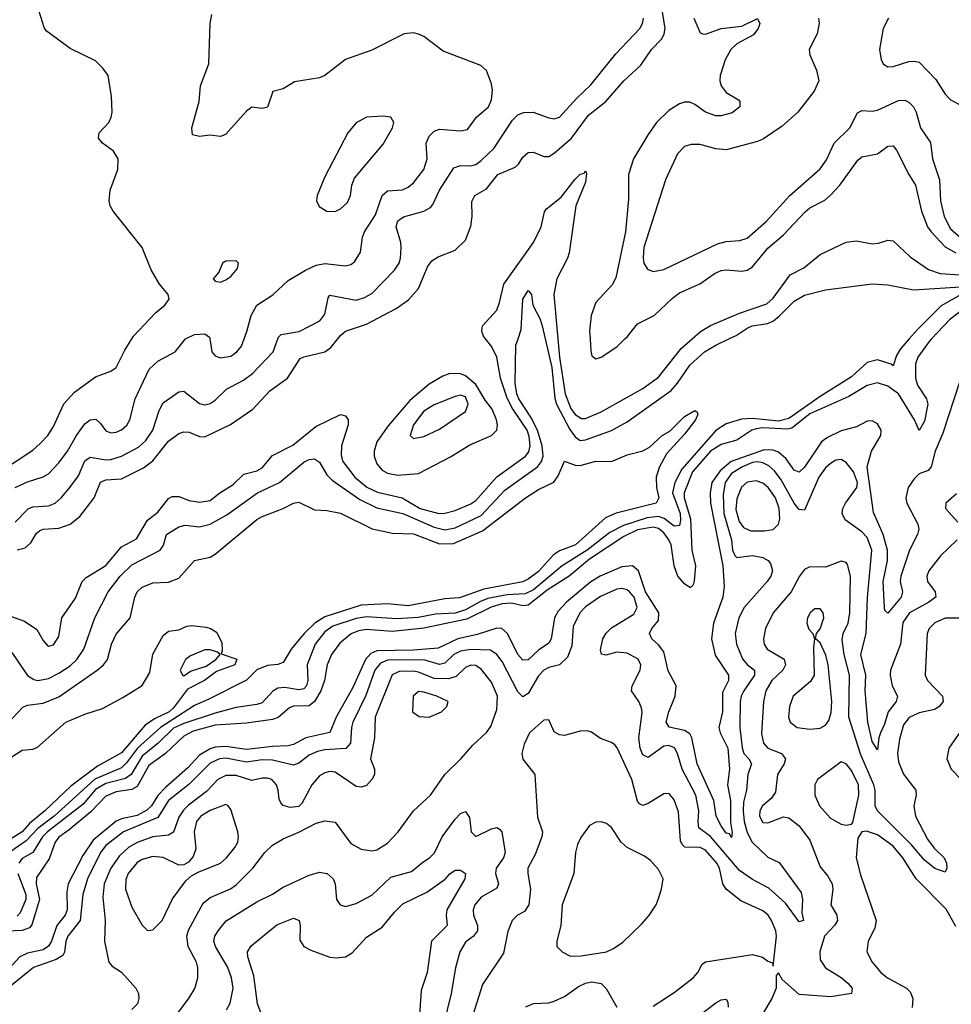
# Model space of a CAD drawing. Header units: inches. Extents: x 1649636 to 1815363, y 506543 to 641975.
# Tile 506 of 656: x 1763460 to 1767033, y 547448 to 551224. Entities that reach past the tile are written whole.
import ezdxf

# ---------------------------------------------------------------- set-up
doc = ezdxf.new("R2010")
doc.units = ezdxf.units.IN
doc.header["$MEASUREMENT"] = 0
doc.layers.add('B7564', color=7, linetype='Continuous')
doc.layers.add('B7565', color=7, linetype='Continuous')

msp = doc.modelspace()

# ---------------------------------------------------------------- linework, layer by layer
at = {"layer": 'B7564', "color": 5}
for points, elevation in [([(1763321.1, 549450), (1763510, 549573.4), (1763540.1, 549599.9), (1763567.8, 549630), (1763590, 549664.7), (1763629.6, 549750.4), (1763670, 549795.5), (1763750, 549854.6), (1763810, 549876.3), (1763829.9, 549890.1), (1763863.1, 549956.9), (1763889.6, 550000)], 580), ([(1763370, 548955.9), (1763477.9, 548917.9), (1763526.1, 548886.1), (1763550, 548843.8), (1763565.6, 548825.6), (1763570, 548822.3), (1763590, 548826.9), (1763610, 548859.1), (1763621.8, 548930), (1763673.8, 549006.2), (1763698.9, 549070), (1763715, 549085), (1763790, 549131.6), (1763850, 549202.9), (1763907.3, 549232.7), (1763950, 549305.1), (1763990, 549335.9), (1764030, 549387.6), (1764044.2, 549395.8), (1764070, 549395.9), (1764110, 549380.1), (1764150, 549373.8), (1764190, 549380.9), (1764226.9, 549410), (1764278.5, 549441.5), (1764319.3, 549480.7), (1764370, 549494.3), (1764390, 549506.1), (1764430, 549553.5), (1764507.2, 549592.8), (1764596.3, 549663.7), (1764690, 549710.1), (1764710, 549705), (1764720.1, 549690), (1764719.6, 549670), (1764693.9, 549590), (1764693.1, 549553.1), (1764699.7, 549530), (1764744.7, 549470), (1764791.6, 549431.6), (1764831.8, 549411.8), (1764927.1, 549390), (1764995.8, 549350), (1765068, 549330), (1765090, 549331.2), (1765130, 549342.4), (1765190, 549367.3), (1765210, 549380.6), (1765289.5, 549470.5), (1765399.4, 549550), (1765412.8, 549567.2), (1765418.1, 549590), (1765414.1, 549625.9), (1765405.8, 549650), (1765350, 549732.8), (1765330, 549773.4), (1765304.3, 549850), (1765289.9, 549930), (1765270.4, 549970), (1765246.5, 550000)], 480), ([(1766957.2, 550000), (1766947.9, 549990), (1766904.6, 549930), (1766895.6, 549904.4), (1766895.4, 549850), (1766903.2, 549823.2), (1766937.4, 549770), (1766942.7, 549750), (1766930, 549684.2), (1766910, 549648.7), (1766892.3, 549690), (1766829.9, 549790), (1766790, 549819.4), (1766750, 549831), (1766710, 549821.7), (1766640.6, 549779.4), (1766490, 549713.2), (1766421.7, 549658.3), (1766405.6, 549654.4), (1766310, 549658.6), (1766284.3, 549655.7), (1766268, 549650), (1766210, 549611.4), (1766150, 549594.6), (1766110, 549569.9), (1766040.3, 549490), (1766008.3, 549410), (1766008.4, 549390), (1766033, 549310), (1766038.5, 549190), (1766052.2, 549130), (1766047.1, 549072.9), (1766042.5, 549057.5), (1766033, 549047), (1766030, 549046.2), (1766010, 549060.7), (1765983.9, 549090), (1765969.9, 549129.9), (1765958.4, 549210), (1765949.9, 549230), (1765930, 549256.1), (1765910, 549272.4), (1765890, 549278), (1765830, 549267.9), (1765777.1, 549242.9), (1765645.1, 549154.9), (1765568, 549090), (1765483.3, 549036.7), (1765410, 548979.1), (1765390, 548976.6), (1765346.1, 548986.1), (1765310, 548984.5), (1765268.4, 548971.6), (1765174.3, 548925.7), (1765010, 548890.6), (1764890, 548878.2), (1764790, 548885.7), (1764759.6, 548880.4), (1764731.3, 548868.7), (1764687.3, 548832.7), (1764656, 548790), (1764638.7, 548750), (1764628.5, 548690), (1764614.8, 548650), (1764590.9, 548609.1), (1764570, 548593.4), (1764510, 548591.4), (1764494.2, 548585.8), (1764451.2, 548548.8), (1764430, 548539.9), (1764330, 548526.7), (1764210, 548519.4), (1764124.8, 548495.2), (1764090, 548476.3), (1764019.5, 548410), (1763955.8, 548364.2), (1763910, 548283.9), (1763890, 548271.8), (1763830, 548263.5), (1763790, 548246.9), (1763733.2, 548186.8), (1763650, 548117), (1763610, 548089.9), (1763596.3, 548070), (1763573.5, 548006.5), (1763524.8, 547935.2), (1763523.2, 547910), (1763535.8, 547850), (1763506.9, 547753.1), (1763498.1, 547741.9), (1763470, 547731), (1763410.8, 547729.2)], 480), ([(1763430, 548797.3), (1763489.8, 548709.8), (1763513.8, 548693.8), (1763530, 548690.1), (1763570, 548698.1), (1763610, 548717.6), (1763653.5, 548746.5), (1763678.8, 548770), (1763705.4, 548810), (1763748.1, 548930), (1763799.6, 549030), (1763844.9, 549090), (1763890, 549133.8), (1763998.4, 549190), (1764011.3, 549208.7), (1764023, 549250), (1764070, 549279.2), (1764094.2, 549285.8), (1764150, 549279.1), (1764190, 549289), (1764254.1, 549325.9), (1764372.1, 549410), (1764456.2, 549450), (1764550, 549526.9), (1764570, 549537.2), (1764590, 549540.2), (1764610, 549526.7), (1764638.4, 549478.4), (1764658.3, 549458.3), (1764764.3, 549384.3), (1764830, 549351.8), (1764930, 549330.1), (1765050, 549277.9), (1765090, 549268.4), (1765130, 549276), (1765230, 549322.4), (1765320.3, 549419.7), (1765446, 549510), (1765460.9, 549530), (1765467.1, 549550), (1765463.7, 549590), (1765445.9, 549650), (1765420.3, 549700.3), (1765374.9, 549770), (1765366.7, 549790), (1765359.7, 549830), (1765363.4, 549976.6), (1765371.2, 550000)], 460), ([(1763442.3, 549297.7), (1763492.2, 549347.8), (1763510, 549355.5), (1763570, 549359.4), (1763595.4, 549370), (1763619.3, 549390), (1763651.7, 549430), (1763684.8, 549475.2), (1763710, 549533), (1763730, 549546.9), (1763790, 549536.4), (1763810, 549537.9), (1763850, 549550.9), (1763915.4, 549584.6), (1763943.7, 549610), (1763969.9, 549650), (1763994.8, 549725.2), (1764010, 549754.7), (1764070, 549797.1), (1764090, 549800.2), (1764150, 549752.5), (1764170, 549747.5), (1764190, 549752.8), (1764210, 549765.1), (1764253.2, 549806.8), (1764318.3, 549841.7), (1764352.4, 549867.6), (1764431.8, 549950), (1764450.1, 550000)], 540), ([(1763442.9, 549430), (1763490, 549452.5), (1763549.5, 549470.5), (1763570, 549482.8), (1763610, 549524.4), (1763643.6, 549570), (1763677.7, 549630), (1763710, 549674.7), (1763730, 549690.2), (1763751.7, 549691.7), (1763770, 549675.3), (1763790, 549647.2), (1763810, 549639.3), (1763830, 549642), (1763850, 549651.1), (1763870.7, 549669.3), (1763882.4, 549690), (1763903, 549770), (1763956.1, 549883.9), (1763990, 549915), (1764056, 549950), (1764096.4, 550000)], 560), ([(1763450, 549191.3), (1763481.1, 549198.9), (1763502.3, 549217.7), (1763524.9, 549255.1), (1763535.4, 549264.6), (1763550, 549270.1), (1763610, 549274), (1763653.1, 549290), (1763690, 549319.3), (1763745.5, 549390), (1763770, 549450.8), (1763790, 549459), (1763850, 549463.6), (1763934.3, 549505.7), (1763970, 549533), (1764030, 549607.8), (1764070, 549637.5), (1764090, 549643.6), (1764110, 549642.1), (1764150, 549625.6), (1764170, 549625.1), (1764267.9, 549672.1), (1764353.5, 549730), (1764419.7, 549800.3), (1764486.5, 549850), (1764535.6, 549924.4), (1764550, 549931.7), (1764630, 549950.8), (1764653.2, 549966.8), (1764679.8, 550000)], 520), ([(1766872, 550000), (1766838.2, 549961.8), (1766823, 549937), (1766810, 549896.3), (1766802.7, 549902.7), (1766750, 549919.6), (1766710, 549909.9), (1766650, 549854.7), (1766530, 549779), (1766410, 549694.4), (1766370, 549685.2), (1766270, 549694.3), (1766228, 549692), (1766170, 549674.1), (1766130, 549649.1), (1765999.4, 549500.6), (1765972.9, 549450), (1765964.2, 549410), (1765993.1, 549330), (1765995, 549305), (1765990, 549284), (1765970, 549281.9), (1765931.9, 549311.9), (1765910, 549319.2), (1765866.1, 549313.9), (1765775.5, 549284.5), (1765723, 549257), (1765636.6, 549190), (1765541, 549130), (1765430, 549037.7), (1765398.2, 549021.8), (1765330, 549018.7), (1765255.8, 549004.2), (1765226.7, 548993.3), (1765170, 548960.7), (1765130, 548948.7), (1765055, 548945), (1764987.8, 548932.2), (1764906.9, 548926.9), (1764790, 548933.6), (1764750, 548927.2), (1764661.3, 548898.7), (1764630, 548877.2), (1764593, 548830), (1764561.9, 548750), (1764564.9, 548690), (1764560.3, 548670), (1764550, 548658.4), (1764530, 548654.8), (1764476.9, 548663.1), (1764450, 548660.2), (1764430.9, 548649.1), (1764390, 548604.3), (1764370, 548597.5), (1764290, 548586.5), (1764210, 548565), (1764090, 548525.8), (1764050, 548507.7), (1763990.4, 548450), (1763930, 548399.9), (1763887.8, 548330), (1763865.5, 548314.5), (1763790, 548294.9), (1763750, 548271.8), (1763703.8, 548216.2), (1763566.7, 548110), (1763547.8, 548090), (1763510.6, 548030), (1763470, 548007.2), (1763456.8, 547990)], 460), ([(1764188.6, 550000), (1764197.2, 549950), (1764210, 549934.9), (1764230, 549928), (1764270, 549934), (1764293.2, 549950), (1764310, 549971.8), (1764320.6, 550000)], 560), ([(1765475.7, 550000), (1765501.4, 549890), (1765512.4, 549772.4), (1765518.2, 549750), (1765570, 549652.6), (1765590, 549624.2), (1765610, 549610.9), (1765630, 549612.7), (1765730, 549648.5), (1765790, 549681.8), (1765958.3, 549801.7), (1765983.3, 549830), (1766030, 549898.8), (1766086.7, 549950), (1766130, 549976.6), (1766180, 550000)], 460), ([(1765523.6, 550000), (1765530, 549930), (1765552.6, 549790), (1765573.5, 549733.5), (1765590, 549710.1), (1765614.9, 549694.9), (1765630, 549694.8), (1765690, 549720.3), (1765849.8, 549810), (1765910, 549853.8), (1765997.3, 549962.7), (1766038.8, 550000)], 480), ([(1765647.4, 550000), (1765650, 549954.8), (1765654.9, 549934.9), (1765670, 549923.5), (1765690, 549929.5), (1765750, 549969.2), (1765781.3, 550000)], 520), ([(1767062.9, 549830), (1767000.9, 549639.1), (1766971, 549570), (1766956.4, 549510), (1766944.6, 549495.4), (1766910, 549482.1), (1766890, 549463.2), (1766867.8, 549430), (1766859.1, 549390), (1766862.1, 549370), (1766904.4, 549290), (1766908.6, 549270), (1766903.3, 549250), (1766872.5, 549190), (1766839.2, 549090), (1766836.6, 549070), (1766845.4, 549030), (1766840.9, 549010), (1766790, 548948.4), (1766778.6, 548958.6), (1766776.5, 548970), (1766771.5, 549070), (1766788.2, 549150), (1766788.2, 549190), (1766771.6, 549250), (1766734.3, 549334.3), (1766710.7, 549509.3), (1766727.2, 549570), (1766762.8, 549630), (1766763.9, 549650), (1766750, 549674.2), (1766730, 549685.6), (1766710, 549685), (1766670, 549663.4), (1766610, 549647.3), (1766557.7, 549622.3), (1766535, 549605), (1766470, 549508.4), (1766450, 549489.2), (1766430, 549496.1), (1766400, 549540), (1766370, 549565.2), (1766350, 549573.6), (1766314.7, 549574.7), (1766188.6, 549530), (1766146.4, 549493.6), (1766114.8, 549450), (1766107.7, 549410), (1766110, 549370), (1766156.8, 549130), (1766162.3, 549050), (1766156.5, 549010), (1766120.7, 548910), (1766113.3, 548850), (1766127, 548787), (1766178.1, 548710), (1766178.9, 548690), (1766155.9, 548644.1), (1766155.5, 548570), (1766141.2, 548510), (1766146.3, 548490), (1766175.8, 548430), (1766182.8, 548350), (1766174.3, 548290), (1766186.8, 548230), (1766185.6, 548145.6), (1766192.5, 548107.5), (1766190, 548088.5), (1766181.7, 548101.7), (1766170, 548105), (1766150, 548132.2), (1766130.9, 548170), (1766122.3, 548230), (1766057.7, 548370), (1766037.4, 548470), (1766030, 548485.6), (1766010, 548498.8), (1765950.9, 548510.9), (1765939.6, 548530), (1765949.5, 548570), (1765973.4, 548630), (1765977.9, 548670), (1765947.2, 548727.2), (1765930, 548800.2), (1765910, 548827.1), (1765884.3, 548850), (1765875, 548870), (1765884.7, 548890), (1765910, 548920.2), (1765911.2, 548950), (1765860.6, 549030), (1765833.4, 549110), (1765810, 549129.4), (1765770, 549125.7), (1765686.1, 549090), (1765650, 549068.5), (1765557.1, 548990), (1765524.6, 548955.4), (1765511.7, 548930), (1765497.8, 548850), (1765490, 548833.3), (1765450, 548807), (1765410, 548769.3), (1765390, 548768), (1765370, 548789.9), (1765330.8, 548870.8), (1765309.5, 548889.5), (1765290, 548890.2), (1765214.1, 548865.9), (1765140.4, 548850), (1765065.4, 548814.6), (1764970, 548806.9), (1764830, 548804.1), (1764806.7, 548793.3), (1764786.7, 548770), (1764737.2, 548662.8), (1764673.1, 548550), (1764649.7, 548490.3), (1764557.8, 548470), (1764510, 548444.7), (1764490, 548439.5), (1764430, 548437.2), (1764330, 548425.4), (1764250, 548436.5), (1764210, 548433.8), (1764190, 548427.6), (1764150, 548403.8), (1764104.2, 548355.8), (1764019.7, 548280.3), (1763990.3, 548249.7), (1763965.2, 548210), (1763947.8, 548192.2), (1763910, 548172.3), (1763850, 548159.8), (1763830, 548150.8), (1763741.8, 548078.2), (1763701.6, 548018.4), (1763646.2, 547910), (1763640.9, 547879.1), (1763642.3, 547810), (1763634.5, 547790), (1763601.9, 547750), (1763581.7, 547690), (1763570, 547670.7), (1763550, 547657.8), (1763490, 547644.7), (1763459.9, 547630), (1763416.4, 547583.6)], 520), ([(1763374.5, 548485.5), (1763472.5, 548587.5), (1763490, 548595), (1763550, 548602.9), (1763610, 548627.2), (1763757.6, 548730), (1763781.5, 548750), (1763796.4, 548770), (1763812.3, 548830), (1763830, 548867.8), (1763883.1, 548930), (1763901, 549010), (1763910.9, 549030), (1763930, 549048.1), (1763970, 549064.4), (1764030, 549067.6), (1764070, 549081.9), (1764129.8, 549150), (1764190, 549163.3), (1764210, 549174.2), (1764370, 549307.3), (1764390, 549318.8), (1764470, 549349.3), (1764510, 549370.1), (1764530, 549373.6), (1764590, 549345), (1764637.4, 549342.6), (1764690, 549332.2), (1764811.9, 549271.9), (1764890, 549254.7), (1764970, 549252.3), (1765070, 549214.3), (1765124.3, 549215.7), (1765235.4, 549264.6), (1765399.3, 549390), (1765450, 549422.2), (1765509.2, 549450.8), (1765525.3, 549474.7), (1765550, 549531.3), (1765590, 549515.8), (1765610, 549514), (1765670, 549531.3), (1765730, 549530.4), (1765790, 549554.9), (1765850, 549570.3), (1765875.7, 549584.3), (1765923.5, 549630), (1765953.9, 549646.1), (1766010, 549702), (1766050, 549724.9), (1766058.7, 549718.7), (1766060.4, 549710), (1766051.6, 549690), (1766010, 549634.3), (1765940.2, 549559.8), (1765912.7, 549507.3), (1765900.7, 549470), (1765902, 549430), (1765911.3, 549390), (1765901.2, 549370), (1765748.2, 549331.8), (1765706.1, 549313.9), (1765592.1, 549210), (1765530, 549187.1), (1765507.5, 549172.5), (1765450, 549108.1), (1765410, 549078.1), (1765390, 549068.7), (1765239.7, 549040.3), (1765147.2, 549007.2), (1765090, 549003), (1764950, 548976.6), (1764870, 548984), (1764770, 548978.4), (1764630, 548934.7), (1764591.3, 548910), (1764550.7, 548870), (1764501.5, 548810), (1764470, 548758.7), (1764450, 548751.9), (1764410, 548748.1), (1764370, 548731.2), (1764329.2, 548690.8), (1764183.2, 548616.8), (1764130, 548594.5), (1764000.3, 548510), (1763911.5, 548430), (1763870, 548374.1), (1763850, 548354.9), (1763748.5, 548311.5), (1763592.6, 548170), (1763530, 548123), (1763484.9, 548075.1), (1763426.1, 548033.9)], 440), ([(1767055.9, 549230), (1766991.8, 549168.2), (1766947.3, 549110), (1766938.8, 549090), (1766942.3, 549070), (1766970.8, 549030), (1766973.5, 549010), (1766946.8, 548990), (1766872.5, 548950), (1766847.2, 548912.8), (1766838.6, 548830), (1766800.1, 548730), (1766798.9, 548710), (1766806.2, 548670), (1766826.1, 548630), (1766821.4, 548610), (1766790.8, 548570), (1766776.9, 548523.1), (1766761, 548490), (1766754.6, 548470), (1766750, 548423.7), (1766730, 548456), (1766713.5, 548530), (1766703.3, 548650), (1766704.9, 548710), (1766685.8, 548790), (1766706.3, 548870), (1766711.2, 549008.8), (1766728.2, 549190), (1766710, 549238.2), (1766690, 549260.6), (1766625.8, 549305.8), (1766613.9, 549330), (1766616.9, 549350), (1766627, 549370), (1766670.6, 549430), (1766672.9, 549450), (1766657.5, 549490), (1766630, 549526.2), (1766610, 549537.9), (1766590, 549534.9), (1766570, 549522.7), (1766550, 549505.3), (1766525.1, 549470), (1766470, 549343.1), (1766450, 549346.2), (1766430, 549370.5), (1766380, 549460), (1766354.5, 549494.5), (1766333, 549513), (1766310, 549524.8), (1766290, 549529.1), (1766270, 549526.3), (1766231.9, 549510), (1766190, 549483.6), (1766166.2, 549450), (1766158, 549402), (1766160.8, 549330), (1766190, 549230), (1766193.8, 549190), (1766202.5, 549170), (1766210, 549161.2), (1766270, 549168.8), (1766310, 549162), (1766330.6, 549150.6), (1766339.3, 549139.3), (1766347.7, 549110), (1766341.4, 549090), (1766326.2, 549070), (1766238.9, 548970), (1766218.3, 548930), (1766204.1, 548870), (1766209.5, 548830), (1766232.7, 548772.7), (1766250, 548751.3), (1766278.4, 548730), (1766277.9, 548710), (1766237.8, 548650), (1766227.1, 548630), (1766223.7, 548610), (1766221.5, 548510), (1766231.4, 548431.4), (1766237.4, 548410), (1766256.2, 548390), (1766266.9, 548370), (1766252.1, 548330), (1766247.6, 548270), (1766236.3, 548223.7), (1766234.5, 548190), (1766239.2, 548150), (1766250, 548106.6), (1766269.9, 548069.9), (1766330, 548012.5), (1766372.5, 547992.5), (1766457.3, 547877.3), (1766462.2, 547850), (1766459.4, 547799.4), (1766466.8, 547770), (1766450, 547764), (1766396.8, 547836.8), (1766333.5, 547893.5), (1766270, 547927.5), (1766221.1, 547961.1), (1766110, 548092), (1766065.3, 548125.3), (1766061.7, 548150), (1766064.2, 548190), (1766053.2, 548250), (1766001, 548350), (1765983.5, 548410), (1765971.6, 548431.6), (1765950, 548440.6), (1765930, 548437.7), (1765870, 548394.6), (1765850, 548404.5), (1765840.1, 548430), (1765834.6, 548470), (1765847.9, 548567.9), (1765845.2, 548585.2), (1765834.3, 548610), (1765807, 548650), (1765809, 548670), (1765839.1, 548730), (1765842.5, 548750), (1765831.7, 548771.7), (1765790, 548795.2), (1765750, 548798.6), (1765707.5, 548787.5), (1765691.3, 548791.3), (1765687.4, 548807.4), (1765696.3, 548850), (1765708.7, 548871.3), (1765730, 548892.1), (1765815.3, 548944.7), (1765828.1, 548970), (1765816.2, 549010), (1765798.8, 549030), (1765790, 549037.3), (1765770, 549042.9), (1765750, 549040.1), (1765687.3, 549012.7), (1765630, 548972.8), (1765607.9, 548950), (1765582.3, 548897.7), (1765577.4, 548822.6), (1765560.6, 548779.4), (1765530, 548750.5), (1765490, 548739.9), (1765470, 548729.4), (1765450, 548707.4), (1765410, 548639.9), (1765390, 548627.9), (1765370, 548646.8), (1765310, 548763), (1765290, 548789.9), (1765266, 548806), (1765190, 548809.1), (1765150, 548803.1), (1765125.2, 548790), (1765090, 548756.1), (1765070, 548751.6), (1765010, 548769), (1764870, 548768.3), (1764843.2, 548756.8), (1764822.4, 548730), (1764787.1, 548632.9), (1764737.8, 548530), (1764732.4, 548510), (1764729, 548450), (1764710.4, 548429.6), (1764630, 548424.7), (1764601.9, 548418.1), (1764570, 548403.3), (1764530, 548372.5), (1764510, 548364.8), (1764430, 548384), (1764390, 548385.4), (1764330, 548377.3), (1764250, 548391.7), (1764226.4, 548390), (1764190, 548372.6), (1764108.2, 548291.8), (1764030.5, 548230), (1763990, 548165.1), (1763858.4, 548110), (1763790, 548057.7), (1763769.8, 548030), (1763719.9, 547930), (1763702.5, 547870), (1763691.3, 547770), (1763644, 547710), (1763637, 547690), (1763631.8, 547648.2), (1763625, 547635), (1763600.1, 547619.9), (1763512.8, 547590), (1763410, 547507)], 540), ([(1767053.6, 549406.4), (1767012, 549370), (1767010.4, 549350), (1767057.7, 549297.7)], 540), ([(1767070, 548929.3), (1767010, 548929.2), (1766970, 548911.8), (1766948.6, 548890), (1766940.6, 548870), (1766932.8, 548710), (1766942.3, 548690), (1766999.8, 548630), (1767001.8, 548610), (1766986.5, 548590), (1766970, 548579), (1766910, 548565.9), (1766871.2, 548548.8), (1766850, 548520.5), (1766834.5, 548465.5), (1766827.2, 548410), (1766830, 548378.4), (1766850, 548331.4), (1766897.1, 548270), (1766898.6, 548250), (1766889.1, 548210), (1766895.5, 548170), (1766941.4, 548081.4), (1766966.8, 548046.8), (1767005.8, 548010), (1767015, 547990), (1767015.4, 547970), (1767010, 547954.5), (1766970, 547968.9), (1766930, 548000.9), (1766879.9, 548059.9), (1766750, 548189.9), (1766741.6, 548210), (1766740.7, 548270), (1766736.2, 548290), (1766685.5, 548405.5), (1766639.6, 548550), (1766642.1, 548710), (1766622.1, 548790), (1766614.6, 548845.4), (1766618.5, 548870), (1766637.2, 548910), (1766644.3, 548950), (1766646.3, 549090), (1766635.2, 549135.2), (1766630, 549142.6), (1766610, 549147.8), (1766550, 549124.1), (1766490, 549125.6), (1766470, 549116.2), (1766450.4, 549089.6), (1766418.4, 549030), (1766349.6, 548950), (1766320.9, 548890), (1766312.7, 548850), (1766315.3, 548830), (1766326.6, 548810), (1766391.7, 548771.7), (1766397.2, 548750), (1766386.5, 548730), (1766344.3, 548690), (1766322, 548650), (1766313.3, 548610), (1766305.2, 548485.2), (1766313, 548450), (1766329.5, 548430), (1766381.7, 548410), (1766397.3, 548390), (1766391.6, 548370), (1766367, 548330), (1766358.3, 548261.7), (1766341.9, 548238.1), (1766308.3, 548210), (1766298.6, 548190), (1766297.2, 548170), (1766310, 548145.1), (1766330, 548144.1), (1766390, 548167.2), (1766410, 548162.8), (1766450, 548132.3), (1766490, 548078), (1766530, 547975.3), (1766559.6, 547939.6), (1766575.6, 547910), (1766579.1, 547890), (1766570.9, 547830), (1766594.4, 547790), (1766596.6, 547770), (1766584.7, 547750), (1766546.9, 547710), (1766528.6, 547650), (1766530, 547619.3), (1766550, 547588.5), (1766610, 547551.6), (1766636.2, 547530), (1766652.4, 547510), (1766650.6, 547490), (1766570, 547477.1), (1766450, 547486.2), (1766384, 547544), (1766370, 547569), (1766361.6, 547558.4), (1766360.8, 547510), (1766345, 547470), (1766273, 547350)], 560), ([(1763390, 548372.3), (1763470, 548422.8), (1763510, 548426.7), (1763526.9, 548433.1), (1763637, 548530), (1763710, 548561.6), (1763776.9, 548583.1), (1763855.6, 548624.4), (1763929.3, 548670.7), (1763959.1, 548720.9), (1763970, 548790.6), (1764010, 548862), (1764030, 548879.1), (1764070, 548884.7), (1764101.2, 548898.8), (1764119, 548901), (1764175.2, 548895.2), (1764192, 548890), (1764214.8, 548874.8), (1764235.5, 548835.5), (1764236, 548804), (1764232, 548792), (1764292.4, 548772.4), (1764285.3, 548750), (1764214.8, 548725.2), (1764168.9, 548690), (1764102.9, 548657.1), (1764050, 548584.7), (1764033.6, 548570), (1763977, 548543), (1763941.2, 548518.8), (1763850, 548413), (1763758.7, 548361.3), (1763655.6, 548284.4), (1763556.7, 548190), (1763498, 548142), (1763469.6, 548110), (1763421.3, 548078.7)], 420), ([(1764048.1, 547390), (1764110, 547472.6), (1764131.4, 547508.6), (1764143.6, 547550), (1764143.4, 547590), (1764138.1, 547610), (1764106.5, 547670), (1764100.7, 547710), (1764106.9, 547733.1), (1764163.6, 547836.4), (1764190, 547858), (1764268.7, 547891.3), (1764290, 547906.1), (1764353.6, 547970), (1764399.8, 548030), (1764430, 548058.2), (1764470, 548083.5), (1764530, 548108.2), (1764596.8, 548143.2), (1764630, 548152.3), (1764670, 548147.4), (1764730, 548065.3), (1764770, 548042.8), (1764810, 548036.5), (1764830, 548040.7), (1764870, 548066.5), (1764911, 548110), (1764969.7, 548190), (1765036.1, 548250), (1765089.9, 548330.1), (1765152.5, 548390), (1765197.6, 548442.4), (1765249.8, 548490.2), (1765266.7, 548513.3), (1765290, 548579.1), (1765292.3, 548630), (1765270, 548684), (1765230, 548734.1), (1765210, 548747.3), (1765190, 548749.4), (1765170, 548739.9), (1765134.4, 548705.6), (1765104.1, 548695.9), (1765050, 548698.1), (1764990, 548722.5), (1764970, 548726), (1764915.4, 548724.6), (1764888.3, 548711.7), (1764823.7, 548550), (1764820.1, 548470), (1764805.9, 548390), (1764820.3, 548350), (1764821.1, 548330), (1764810.3, 548310), (1764790, 548287.1), (1764770, 548280.9), (1764750, 548283.8), (1764670, 548338.8), (1764650, 548340.9), (1764630, 548336.1), (1764610, 548324.6), (1764580.2, 548290), (1764541.8, 548218.2), (1764530, 548207.2), (1764496.7, 548203.3), (1764470.7, 548210.7), (1764461.1, 548221.1), (1764454.7, 548234.7), (1764451.7, 548270), (1764445, 548290), (1764427.1, 548310), (1764410, 548315.8), (1764390, 548315.6), (1764350, 548306.5), (1764290, 548325.5), (1764250, 548326.3), (1764220.1, 548310), (1764175.8, 548264.2), (1764107.4, 548212.6), (1764087.6, 548192.4), (1764070, 548166.6), (1764050, 548107.9), (1764030, 548097.1), (1763970.3, 548090.3), (1763910, 548069), (1763876.9, 548050), (1763842.8, 548017.2), (1763809, 547970), (1763783.9, 547910), (1763779, 547859), (1763787.9, 547770), (1763785.4, 547690), (1763802.3, 547610), (1763815, 547595), (1763850, 547571.2), (1763905.2, 547510), (1763915, 547490), (1763916.2, 547470), (1763911.2, 547450), (1763890, 547428.5)], 560), ([(1765890, 547441.8), (1765970, 547493.6), (1766043.5, 547550), (1766060.7, 547570), (1766078, 547602), (1766090, 547610.8), (1766270, 547639.7), (1766309.1, 547629.1), (1766330, 547613.4), (1766347.3, 547607.3), (1766350, 547594), (1766362, 547710), (1766359.8, 547730), (1766343.7, 547770), (1766330.6, 547790), (1766310, 547807.1), (1766225.4, 547845.4), (1766170, 547889.8), (1766157.1, 547910), (1766144.5, 547970), (1766134, 547990), (1766090, 548039.3), (1766070, 548049.9), (1766010.4, 548050.4), (1766000.8, 548060.8), (1765994.8, 548074.8), (1765986.9, 548186.9), (1765970, 548232.8), (1765953.4, 548253.4), (1765950, 548256.9), (1765930, 548255.8), (1765870, 548218.3), (1765850, 548210.7), (1765837.7, 548217.7), (1765830, 548227.8), (1765807.7, 548310), (1765751.9, 548431.9), (1765743, 548443), (1765730, 548452.9), (1765687.2, 548467.2), (1765652.4, 548492.4), (1765636.6, 548496.6), (1765610, 548496.1), (1765550, 548479.7), (1765530, 548482), (1765510, 548492.7), (1765490, 548539), (1765470, 548537.6), (1765415.3, 548490), (1765394.3, 548445.7), (1765385.5, 548410), (1765390, 548388.5), (1765436.1, 548330), (1765446.3, 548166.3), (1765465.5, 548110), (1765463, 548090), (1765437, 548023), (1765409.3, 547970), (1765408.5, 547950), (1765419.2, 547890), (1765412.6, 547830), (1765395.6, 547804.4), (1765368.8, 547790), (1765348.3, 547770), (1765332.1, 547727.9), (1765315, 547645), (1765235.4, 547524.6), (1765198.9, 547410)], 560), ([(1767067.3, 548492.7), (1767023.6, 548430), (1767015.8, 548390), (1767032.8, 548350), (1767071.3, 548310)], 580), ([(1764253.1, 547426.9), (1764267.5, 547452.5), (1764278.5, 547510), (1764272.8, 547550), (1764258.3, 547590), (1764211, 547670), (1764205, 547690), (1764208.8, 547710), (1764220.7, 547730), (1764252.1, 547767.9), (1764370, 547841.9), (1764429.9, 547870.1), (1764470, 547897.1), (1764570, 547944.2), (1764610, 547955.1), (1764639.5, 547950), (1764661.6, 547930), (1764670.2, 547910), (1764674.9, 547850), (1764689.3, 547829.3), (1764710, 547823.6), (1764750, 547835.3), (1764810, 547866.7), (1764883.8, 547936.2), (1764962.7, 547957.3), (1765006, 547994), (1765032.3, 548010), (1765051.3, 548028.7), (1765080.5, 548090), (1765130, 548157.8), (1765150, 548179.7), (1765170, 548187.4), (1765184.7, 548164.7), (1765192, 548110), (1765210, 548092), (1765270, 548121.2), (1765290, 548126), (1765300.5, 548120.5), (1765309.3, 548109.3), (1765321.7, 548030), (1765315.1, 548010), (1765287.5, 547970), (1765285.3, 547950), (1765296.9, 547910), (1765290, 547893.5), (1765230, 547858.6), (1765205.3, 547830), (1765198.8, 547810), (1765201, 547790), (1765215.7, 547750), (1765216.4, 547730), (1765200.6, 547710), (1765170, 547686.2), (1765148.3, 547650), (1765131.4, 547588.6), (1765115.1, 547490), (1765085.7, 547370)], 540), ([(1767050, 547746.2), (1767012.9, 547812.9), (1766897.8, 547930), (1766847, 548010), (1766810, 548054.4), (1766750, 548098.8), (1766708.2, 548111.8), (1766690, 548109.6), (1766674.5, 548085.5), (1766668.2, 548010), (1766685, 547945), (1766745.5, 547770), (1766739.9, 547740.1), (1766714.2, 547690), (1766709.2, 547650), (1766729.2, 547610), (1766762.2, 547570), (1766788.1, 547550), (1766861.3, 547510), (1766875.9, 547495.9), (1766885, 547470), (1766883.4, 547436.6)], 580), ([(1763452.9, 547950), (1763483.9, 547870), (1763483.8, 547850), (1763461.3, 547798.7), (1763450, 547786.9)], 460), ([(1764410.2, 547350.2), (1764372.3, 547450), (1764357.9, 547557.9), (1764334.4, 547630), (1764334.2, 547650), (1764348, 547672), (1764446.7, 547753.3), (1764510, 547778.7), (1764531.8, 547770), (1764535.9, 547750), (1764534.5, 547694.5), (1764550.3, 547670), (1764576.1, 547656.1), (1764649.5, 547629.5), (1764673.7, 547626.3), (1764710, 547631), (1764734.8, 547645.2), (1764790, 547705.3), (1764850, 547743.7), (1764897.9, 547802.1), (1764930, 547833.5), (1765021.1, 547878.9), (1765091.6, 547928.4), (1765110, 547949.2), (1765130, 547962.7), (1765150, 547962.3), (1765170, 547950.3), (1765167, 547930), (1765098.5, 547810), (1765095.4, 547790), (1765099.5, 547750), (1765039.8, 547690), (1765022.6, 547570), (1764999.2, 547500.8), (1764990.5, 547370)], 520), ([(1765401.4, 547438.6), (1765430, 547451.2), (1765490, 547454.2), (1765510, 547460.1), (1765550, 547478.4), (1765603.4, 547516.6), (1765630, 547529.6), (1765654.3, 547534.3), (1765690, 547528), (1765709.2, 547509.2), (1765750, 547437.3)], 560), ([(1766060.2, 547399.8), (1766130, 547454.5), (1766150, 547465.3), (1766170, 547467.7), (1766176.4, 547456.4), (1766177.5, 547437.5)], 540)]:
    msp.add_lwpolyline(points, dxfattribs=dict(at, elevation=elevation))
for points, elevation in [([(1765110, 549867.6), (1765082.8, 549857.2), (1765030, 549826.8), (1764956.4, 549763.6), (1764873.2, 549666.8), (1764830, 549604.7), (1764819.1, 549570), (1764819.9, 549550), (1764830, 549520.9), (1764850, 549497.2), (1764870, 549485.7), (1764910, 549477.9), (1764990, 549483.4), (1765112.4, 549547.6), (1765186.1, 549593.9), (1765269.8, 549630), (1765289.9, 549650.1), (1765292.6, 549670), (1765288.9, 549690), (1765272.1, 549730), (1765244.6, 549764.6), (1765210, 549825), (1765170, 549858.1), (1765150, 549866.1)], 520), ([(1765150, 549784.2), (1765130, 549779.5), (1765050, 549746.7), (1765010, 549723), (1764970.2, 549670), (1764957.1, 549630), (1764970, 549618.4), (1765010, 549626.2), (1765070, 549653.4), (1765170, 549721.7), (1765180.2, 549750), (1765170, 549777.3)], 540), ([(1766284.7, 549455.3), (1766250, 549450.4), (1766228.6, 549431.4), (1766210, 549386.6), (1766206.4, 549346.4), (1766219.4, 549299.4), (1766236.4, 549276.4), (1766263.8, 549263.8), (1766316.1, 549263.9), (1766350, 549269.5), (1766370, 549289.1), (1766375.3, 549310), (1766373.4, 549350), (1766359.1, 549390), (1766330.6, 549430.6), (1766310, 549446.7)], 560), ([(1766525.3, 548965.3), (1766510, 548964.7), (1766491.8, 548950), (1766481.2, 548930), (1766479, 548910), (1766487, 548887), (1766502, 548870), (1766508.2, 548850), (1766504.2, 548815.8), (1766507.2, 548710), (1766493.3, 548686.7), (1766426.8, 548630), (1766412.4, 548590), (1766408.2, 548550), (1766414.4, 548530), (1766441.6, 548510), (1766490, 548503.5), (1766530, 548506.8), (1766550, 548518.6), (1766563, 548537), (1766572.4, 548567.6), (1766574.5, 548610), (1766560.2, 548750), (1766552.2, 548787.8), (1766530, 548835.1), (1766512.7, 548850), (1766515.6, 548870), (1766530, 548888), (1766543.7, 548930), (1766542.2, 548950), (1766530, 548965.1)], 580), ([(1764190, 548807.3), (1764170, 548807.3), (1764114.9, 548785.1), (1764096, 548770), (1764076, 548730), (1764084.7, 548710), (1764090, 548707.7), (1764114.5, 548725.5), (1764174.6, 548745.4), (1764212.7, 548770), (1764228.7, 548790), (1764218.6, 548798.6)], 420), ([(1764990, 548647.4), (1764969.3, 548630), (1764966, 548570), (1764991.7, 548551.7), (1765030, 548548.9), (1765077.6, 548570), (1765098.7, 548590), (1765102.9, 548610), (1765059.6, 548630), (1765010, 548645.8)], 580), ([(1766610, 548378.7), (1766520.3, 548310), (1766509.5, 548290.5), (1766510.1, 548250), (1766527, 548210), (1766570, 548162.7), (1766610, 548139.3), (1766630, 548135.6), (1766650, 548139.1), (1766654.9, 548145.1), (1766678.1, 548250), (1766677.2, 548290), (1766650, 548345.5), (1766630, 548370.8)], 580), ([(1764250, 548214.2), (1764190, 548192.1), (1764154.5, 548170), (1764138.3, 548150), (1764129.7, 548110), (1764135.7, 548044.3), (1764125, 548015), (1764106.9, 547993.1), (1764090, 547983.1), (1764070, 547982.3), (1764010.7, 548010.7), (1763970, 548015), (1763930, 548004.1), (1763910, 547992.1), (1763876.5, 547950), (1763867.4, 547927.4), (1763865.8, 547890), (1763890, 547820.3), (1763930, 547751.7), (1763950, 547732), (1763970, 547734.3), (1764006.3, 547770), (1764046.6, 547853.4), (1764097.7, 547922.3), (1764118.8, 547941.2), (1764145, 547955), (1764230, 547990.2), (1764253.6, 548010), (1764285.2, 548050), (1764296.1, 548070), (1764299.5, 548090), (1764296.8, 548110), (1764270, 548196), (1764259.5, 548210)], 580), ([(1765690, 548148.6), (1765670, 548147.2), (1765645.9, 548134.1), (1765612.3, 548087.7), (1765598.9, 548061.1), (1765591.6, 548030), (1765585.6, 547950), (1765541, 547830), (1765535.9, 547750), (1765519.7, 547690), (1765520.3, 547670), (1765540.4, 547650), (1765572.8, 547632.8), (1765613.9, 547633.9), (1765710, 547649.4), (1765737.9, 547662.1), (1765773, 547687), (1765844.8, 547755.2), (1765872.5, 547787.5), (1765900.8, 547830), (1765908.7, 547850), (1765921.4, 547890), (1765927.4, 547930), (1765910, 547965.6), (1765879.6, 547999.6), (1765856.8, 548016.8), (1765790, 548049.8), (1765767.3, 548070), (1765730, 548126), (1765710, 548141.7)], 580)]:
    msp.add_lwpolyline(points, close=True, dxfattribs=dict(at, elevation=elevation))
at = {"layer": 'B7565', "color": 5}
for points, elevation in [([(1763889.6, 550000), (1763895.8, 550010), (1763980.4, 550099.6), (1764016.2, 550130), (1764032.7, 550152.7), (1764029.3, 550170), (1763996.2, 550210), (1763964.7, 550264.7), (1763929.7, 550350), (1763818, 550490), (1763807.3, 550510), (1763802.9, 550530), (1763806.6, 550570), (1763836, 550650), (1763837.7, 550690), (1763819.8, 550719.8), (1763778, 550750), (1763761.6, 550770), (1763764.2, 550790), (1763801.3, 550830), (1763811.1, 550850), (1763814.3, 550870), (1763812.2, 550930), (1763798.9, 551010), (1763778.8, 551038.8), (1763750, 551066), (1763653.1, 551113.1), (1763561.4, 551181.4), (1763553.6, 551193.6), (1763535.2, 551255.2)], 580), ([(1764320.6, 550000), (1764331.4, 550028.6), (1764347.8, 550090), (1764369.8, 550130), (1764431.3, 550168.7), (1764490, 550224.2), (1764555.8, 550264.2), (1764597.1, 550282.9), (1764630, 550288.9), (1764710, 550280.7), (1764730, 550285.3), (1764744, 550296), (1764767.3, 550332.7), (1764775, 550390), (1764781.9, 550410), (1764824, 550476), (1764850.4, 550549.6), (1764870, 550567.8), (1764928.2, 550571.8), (1764950, 550581.7), (1764970, 550598.5), (1765010.4, 550650), (1765023.1, 550690), (1765018.8, 550750), (1765030, 550777), (1765050, 550796.4), (1765070, 550804.1), (1765150, 550797.8), (1765177.5, 550802.5), (1765212.5, 550850), (1765257.8, 550890), (1765270, 550916.3), (1765273.7, 550953.7), (1765270, 550978), (1765250, 551029.4), (1765228.3, 551048.3), (1765083.5, 551103.5), (1765010, 551159.3), (1764990, 551168.9), (1764970, 551173.3), (1764934.8, 551170), (1764810, 551107.4), (1764709.1, 551070.9), (1764630.7, 551010), (1764610, 551000.7), (1764513.7, 550986.3), (1764470, 550959), (1764431, 550949), (1764410, 550889.2), (1764390, 550884), (1764350, 550889), (1764330, 550873.2), (1764250, 550785.2), (1764239.9, 550780.1), (1764230, 550776), (1764190, 550780.9), (1764150, 550776), (1764122.7, 550782.7), (1764119.5, 550810), (1764148, 550910), (1764153, 550970), (1764185.7, 551054.3), (1764190.6, 551209.4), (1764196.5, 551243.5)], 560), ([(1764450.1, 550000), (1764452.8, 550007.2), (1764462.8, 550017.2), (1764531.4, 550028.6), (1764610.9, 550069.1), (1764630, 550094.3), (1764643, 550157), (1764650, 550167.2), (1764750, 550149.1), (1764781.8, 550158.2), (1764810, 550174.1), (1764896.9, 550263.1), (1764915.6, 550290), (1764920.9, 550310), (1764922.5, 550350), (1764921.4, 550370), (1764903.2, 550430), (1764910, 550453.4), (1764932.2, 550467.8), (1765009.5, 550490.5), (1765035.9, 550504.1), (1765045, 550515), (1765069.9, 550570), (1765124.5, 550655.5), (1765150, 550665.3), (1765190, 550663.6), (1765210, 550669.2), (1765230, 550683.6), (1765278.2, 550730), (1765350, 550839.3), (1765370, 550859.4), (1765392, 550868), (1765429.9, 550870.1), (1765490, 550847.3), (1765510, 550844.1), (1765530, 550850.2), (1765596.3, 550923.7), (1765650, 550974.3), (1765746.4, 551093.6), (1765838, 551190), (1765848.7, 551210), (1765852.2, 551230)], 540), ([(1764679.8, 550000), (1764690, 550012.7), (1764710, 550030.1), (1764790, 550056.6), (1764904, 550116), (1764950.7, 550149.3), (1764990, 550193.4), (1765023.9, 550276.1), (1765040.9, 550299.1), (1765065.5, 550314.5), (1765130, 550340.1), (1765170, 550379.3), (1765190, 550432.4), (1765195.6, 550470), (1765193.6, 550526.4), (1765206.2, 550550), (1765250, 550575.2), (1765294.3, 550630), (1765360.9, 550659.1), (1765373.2, 550670), (1765390, 550697.2), (1765410, 550715), (1765430, 550716.3), (1765470, 550700.1), (1765490, 550700.1), (1765510, 550712.1), (1765576.7, 550770), (1765641.9, 550858.1), (1765708.1, 550910), (1765777.1, 550990), (1765842, 551050), (1765883, 551110), (1765921.1, 551150), (1765932, 551168), (1765935.1, 551190), (1765925.2, 551254.8)], 520), ([(1766046, 551230), (1766070, 551174.3), (1766080.4, 551170), (1766090, 551168.3), (1766150, 551190.8), (1766230, 551199.5), (1766290, 551228.7), (1766298.3, 551210), (1766292.3, 551190), (1766274, 551166), (1766210, 551132), (1766187.5, 551110), (1766165.3, 551070), (1766146, 551010), (1766144.7, 550990), (1766150.2, 550970), (1766170, 550945.2), (1766216.9, 550916.9), (1766222.4, 550910), (1766222, 550890), (1766192.5, 550867.5), (1766150, 550855.5), (1766130, 550855.4), (1766090, 550869.3), (1766050, 550898.9), (1766030, 550908), (1766010, 550908.3), (1765990, 550901.6), (1765950, 550876.2), (1765902.9, 550830), (1765870, 550784.4), (1765814.1, 550690), (1765794.8, 550630), (1765795.5, 550535.5), (1765783.4, 550410), (1765746.1, 550233.9), (1765732.1, 550207.9), (1765670, 550139.1), (1765651.2, 550090), (1765645.6, 550030), (1765647.4, 550000)], 520), ([(1766524.2, 551230), (1766526.3, 551210), (1766518, 551170), (1766487.7, 551110), (1766490.6, 551090), (1766516.3, 551030), (1766525.5, 550990), (1766507, 550950), (1766444.4, 550870), (1766384.6, 550815.4), (1766312.8, 550767.2), (1766290, 550757.3), (1766170, 550725.5), (1766130, 550729.3), (1766070, 550744.9), (1766034.7, 550745.3), (1766010, 550737.7), (1765983.2, 550710), (1765936.8, 550610), (1765854.2, 550350), (1765850.8, 550310.8), (1765854.3, 550290), (1765867.8, 550267.8), (1765890, 550258.9), (1765930, 550266.6), (1766135.9, 550364.1), (1766170, 550373.3), (1766222.5, 550377.5), (1766250, 550386.8), (1766323.2, 550450), (1766413.7, 550550), (1766530, 550651.7), (1766553.9, 550686.1), (1766583.4, 550750), (1766643.9, 550810), (1766672.9, 550867.1), (1766690, 550875.6), (1766730, 550872.9), (1766750, 550877.4), (1766830, 550914.6), (1766854.9, 550914.9), (1766870, 550908.3), (1766888.3, 550890), (1766898.4, 550870), (1766915.5, 550810), (1766952.7, 550752.7), (1766961.5, 550690), (1766988.3, 550610), (1766991, 550530), (1767006.3, 550470), (1767030, 550421.6), (1767070, 550387.3)], 540), ([(1766792.1, 551230), (1766771.8, 551190), (1766757.5, 551110), (1766764.2, 551070), (1766773.1, 551053.1), (1766790, 551043.6), (1766810, 551045), (1766870, 551063.2), (1766890, 551065.5), (1766910, 551060.7), (1766974.2, 550994.2), (1767010, 550938.9), (1767030, 550917.4), (1767070, 550896)], 560), ([(1765781.3, 550000), (1765790.7, 550009.3), (1765830, 550057.7), (1765893, 550090), (1765963.3, 550156.7), (1765990, 550176.1), (1766068.4, 550211.6), (1766127.5, 550252.5), (1766150, 550262), (1766170, 550265), (1766230, 550259.4), (1766250, 550263.9), (1766270, 550276.3), (1766330, 550348.2), (1766390, 550398.9), (1766472.1, 550487.9), (1766490, 550502.3), (1766547.4, 550532.6), (1766570, 550550.9), (1766605.7, 550590), (1766674.5, 550685.5), (1766690, 550697.8), (1766750, 550709.2), (1766790, 550739.3), (1766810, 550740.2), (1766823.3, 550723.3), (1766869.6, 550630), (1766895.8, 550590), (1766918.9, 550490), (1766942, 550430), (1766955.6, 550410), (1767010, 550353.6), (1767050, 550329.6)], 520), ([(1765246.5, 550000), (1765238.5, 550010), (1765232.3, 550030), (1765235.6, 550050), (1765290, 550110.3), (1765300.8, 550139.2), (1765316.6, 550210), (1765430.7, 550369.3), (1765460.6, 550430), (1765473.2, 550486.8), (1765480.7, 550499.3), (1765536.8, 550543.2), (1765590, 550612), (1765610, 550631.8), (1765624.5, 550635.5), (1765630, 550644.9), (1765633.7, 550633.7), (1765630, 550601.6), (1765592.9, 550510), (1765567.3, 550330), (1765561.5, 550310), (1765519.7, 550230), (1765508, 550170), (1765523.6, 550000)], 480), ([(1766038.8, 550000), (1766071, 550029), (1766110, 550051.3), (1766220.7, 550099.3), (1766325.7, 550134.3), (1766350, 550156.1), (1766414.9, 550245.1), (1766466.9, 550273.1), (1766530, 550323.6), (1766630, 550370.7), (1766670, 550376.3), (1766730, 550364.9), (1766753.4, 550366.6), (1766790, 550378.3), (1766810, 550375.8), (1766875, 550315), (1766945.7, 550265.7), (1766990.3, 550250.3), (1767066, 550246)], 480), ([(1766180, 550000), (1766207.3, 550012.7), (1766250, 550041.3), (1766269.9, 550050.1), (1766330, 550059.5), (1766350.8, 550069.2), (1766373.4, 550086.6), (1766430, 550144.4), (1766470, 550168.2), (1766550, 550188.8), (1766730, 550211.5), (1766790, 550207.4), (1766888.7, 550188.7), (1767070, 550199.5), (1767096.6, 550196.6), (1767099.6, 550190), (1767079.5, 550180.5), (1767070.8, 550170), (1766993.6, 550126.4), (1766904, 550036), (1766872, 550000)], 460), ([(1765371.2, 550000), (1765383.3, 550036.7), (1765390, 550153), (1765410, 550186), (1765423.1, 550170), (1765427.8, 550130), (1765455.8, 550075.8), (1765464, 550050), (1765475.7, 550000)], 460), ([(1767393.4, 550000), (1767390, 550030), (1767375.1, 550075.1), (1767358.1, 550098.1), (1767336.9, 550116.9), (1767250, 550168.5), (1767210, 550173.9), (1767142.3, 550157.7), (1767104.9, 550135.1), (1767026.3, 550073.7), (1766957.2, 550000)], 480), ([(1764096.4, 550000), (1764098, 550002), (1764130, 550017.1), (1764170, 550019.7), (1764187.3, 550007.3), (1764188.6, 550000)], 560)]:
    msp.add_lwpolyline(points, dxfattribs=dict(at, elevation=elevation))
at = {"layer": 'B7565', "color": 5, "elevation": 580}
for points in [[(1764854.5, 550854.5), (1764790, 550849.8), (1764750, 550828.3), (1764719, 550790), (1764630, 550622), (1764600.5, 550550), (1764598.8, 550530), (1764608, 550508), (1764638, 550490), (1764670, 550489.1), (1764690, 550498.3), (1764716.9, 550523.1), (1764728.4, 550550), (1764734.2, 550590), (1764744.2, 550615.8), (1764853.8, 550746.2), (1764889.6, 550810), (1764894.7, 550830), (1764884, 550850)], [(1764290, 550299), (1764250, 550298.4), (1764237.3, 550290), (1764223.5, 550256.5), (1764202, 550230), (1764210, 550222), (1764230, 550218), (1764250, 550226.8), (1764270, 550238.8), (1764295.1, 550270), (1764299, 550290)]]:
    msp.add_lwpolyline(points, close=True, dxfattribs=at)

doc.saveas('drawing.dxf')
